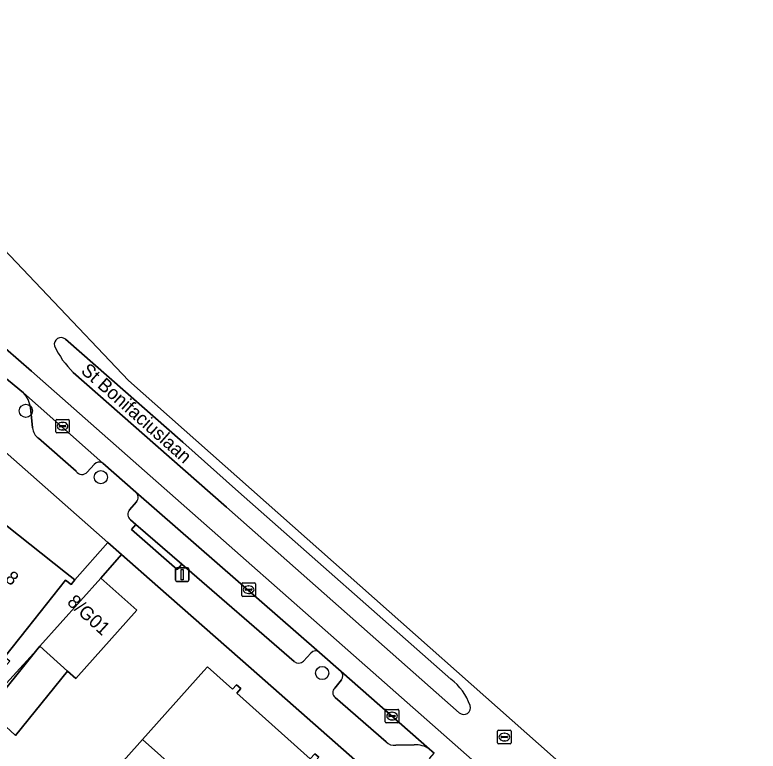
# Model space of a CAD drawing. Extents: x 162523 to 163266, y 381230 to 382050.
# Drawn here: x 162829.2 to 162884.4, y 381986.7 to 382041.4 of the extents above; entities that cross this region are included whole.
import ezdxf

# ---------------------------------------------------------------- set-up
doc = ezdxf.new("R2010")
doc.units = 0
for name, color, linetype in [('IMGEO_Boom', 7, 'Continuous'), ('IMGEO_Erf', 7, 'Continuous'), ('IMGEO_Kolk', 7, 'Continuous'), ('IMGEO_Lichtmast', 7, 'Continuous'), ('IMGEO_Muur', 7, 'Continuous'), ('IMGEO_Openbare_ruimte_label', 7, 'Continuous'), ('IMGEO_Pand', 7, 'Continuous'), ('IMGEO_Pand_nummerreeks', 7, 'Continuous'), ('IMGEO_Parkeervlak_open', 7, 'Continuous'), ('IMGEO_Rijbaan_lokaal_gesloten', 7, 'Continuous'), ('IMGEO_Rioolput', 7, 'Continuous'), ('IMGEO_Verkeerseiland_gesloten', 7, 'Continuous'), ('IMGEO_Voetpad_open', 7, 'Continuous')]:
    doc.layers.add(name, color=color, linetype=linetype)

msp = doc.modelspace()

# ---------------------------------------------------------------- linework, layer by layer
at = {"layer": 'IMGEO_Boom'}
for centre in [(162830.04, 382012.008), (162835.611, 382007.081), (162852.047, 381992.529)]:
    msp.add_circle(centre, 0.489, dxfattribs=at)
at = {"layer": 'IMGEO_Erf'}
for points in [[(162827.651, 382004.212), (162832.971, 382000), (162833.673, 381999.444), (162836.124, 382002.228), (162827.211, 382010.074)], [(162825.375, 381952.267), (162855.09, 381985.538), (162846.765, 381992.863), (162839.846, 381998.952), (162837.144, 382001.33), (162835.604, 381999.58), (162838.275, 381997.194), (162833.752, 381992.13), (162833.142, 381992.674), (162829.259, 381987.894), (162829.193, 381987.955)], [(162827.229, 381989.773), (162830.858, 381994.24), (162830.846, 381994.252), (162826.822, 381989.846)], [(162835.909, 381980.707), (162834.036, 381982.359), (162838.708, 381987.592), (162843.256, 381992.685), (162843.524, 381992.986), (162845.388, 381991.321), (162845.687, 381991.656), (162846.01, 381991.368), (162845.711, 381991.033), (162851.171, 381986.158), (162851.51, 381986.538), (162851.808, 381986.272), (162846.653, 381980.5), (162841.989, 381975.279), (162837.327, 381970.059), (162832.664, 381964.837), (162828.001, 381959.617)]]:
    msp.add_lwpolyline(points, dxfattribs=at)
at = {"layer": 'IMGEO_Kolk'}
for p, q in [((162832.263, 382010.436), (162832.263, 382011.288)), ((162832.338, 382011.362), (162833.19, 382011.362)), ((162833.264, 382011.288), (162833.264, 382010.436)), ((162832.522, 382010.856), (162832.522, 382010.868)), ((162832.96, 382010.819), (162832.562, 382010.819)), ((162832.565, 382010.905), (162832.963, 382010.905)), ((162832.751, 382011.142), (162832.776, 382011.142)), ((162833.006, 382010.868), (162833.006, 382010.856)), ((162833.19, 382010.362), (162832.338, 382010.362)), ((162832.774, 382010.582), (162832.749, 382010.582)), ((162846.085, 381998.292), (162846.085, 381999.144)), ((162846.16, 381999.218), (162847.012, 381999.218)), ((162847.086, 381999.144), (162847.086, 381998.292)), ((162846.344, 381998.712), (162846.344, 381998.724)), ((162846.782, 381998.675), (162846.384, 381998.675)), ((162846.387, 381998.761), (162846.785, 381998.761)), ((162846.573, 381998.998), (162846.598, 381998.998)), ((162846.828, 381998.724), (162846.828, 381998.712)), ((162847.012, 381998.218), (162846.16, 381998.218)), ((162846.596, 381998.438), (162846.571, 381998.438)), ((162856.743, 381988.905), (162856.743, 381989.757)), ((162856.818, 381989.831), (162857.67, 381989.831)), ((162857.744, 381989.757), (162857.744, 381988.905)), ((162857.002, 381989.325), (162857.002, 381989.337)), ((162857.44, 381989.288), (162857.042, 381989.288)), ((162857.045, 381989.374), (162857.443, 381989.374)), ((162857.231, 381989.611), (162857.256, 381989.611)), ((162857.486, 381989.337), (162857.486, 381989.325)), ((162857.67, 381988.831), (162856.818, 381988.831)), ((162857.254, 381989.051), (162857.229, 381989.051))]:
    msp.add_line(p, q, dxfattribs=at)
for points in [[(162832.263, 382010.436), (162832.263, 382011.288)], [(162832.338, 382011.362), (162833.19, 382011.362)], [(162833.264, 382011.288), (162833.264, 382010.436)], [(162833.19, 382010.362), (162832.338, 382010.362)], [(162846.085, 381998.292), (162846.085, 381999.144)], [(162846.16, 381999.218), (162847.012, 381999.218)], [(162847.086, 381999.144), (162847.086, 381998.292)], [(162847.012, 381998.218), (162846.16, 381998.218)], [(162856.743, 381988.905), (162856.743, 381989.757)], [(162856.818, 381989.831), (162857.67, 381989.831)], [(162857.744, 381989.757), (162857.744, 381988.905)], [(162857.67, 381988.831), (162856.818, 381988.831)]]:
    msp.add_lwpolyline(points, dxfattribs=at)
for centre, radius, start, end in [((162832.34, 382011.286), 0.0765, 91.552, 178.448), ((162832.34, 382011.286), 0.0765, 91.552, 178.448), ((162833.188, 382011.286), 0.0765, 1.552, 88.448), ((162833.188, 382011.286), 0.0765, 1.552, 88.448), ((162832.562, 382010.865), 0.0403, 85.8775, 175.7526), ((162832.559, 382010.855), 0.0366, 178.938, 274.7102), ((162832.963, 382010.862), 0.043, 264.8664, 352.4533), ((162832.967, 382010.867), 0.0386, 1.7309, 96.639), ((162832.34, 382010.438), 0.0765, 181.552, 268.448), ((162832.34, 382010.438), 0.0765, 181.552, 268.448), ((162833.188, 382010.438), 0.0765, 271.552, 358.448), ((162833.188, 382010.438), 0.0765, 271.552, 358.448), ((162846.162, 381999.142), 0.0765, 91.552, 178.448), ((162846.162, 381999.142), 0.0765, 91.552, 178.448), ((162847.01, 381999.142), 0.0765, 1.552, 88.448), ((162847.01, 381999.142), 0.0765, 1.552, 88.448), ((162846.384, 381998.721), 0.0403, 85.8775, 175.7526), ((162846.381, 381998.711), 0.0366, 178.938, 274.7102), ((162846.785, 381998.718), 0.043, 264.8664, 352.4533), ((162846.789, 381998.723), 0.0386, 1.7309, 96.639), ((162846.162, 381998.294), 0.0765, 181.552, 268.448), ((162846.162, 381998.294), 0.0765, 181.552, 268.448), ((162847.01, 381998.294), 0.0765, 271.552, 358.448), ((162847.01, 381998.294), 0.0765, 271.552, 358.448), ((162856.82, 381989.755), 0.0765, 91.552, 178.448), ((162856.82, 381989.755), 0.0765, 91.552, 178.448), ((162857.668, 381989.755), 0.0765, 1.552, 88.448), ((162857.668, 381989.755), 0.0765, 1.552, 88.448), ((162857.042, 381989.334), 0.0403, 85.8775, 175.7526), ((162857.039, 381989.324), 0.0366, 178.938, 274.7102), ((162857.443, 381989.331), 0.043, 264.8664, 352.4533), ((162857.447, 381989.336), 0.0386, 1.7309, 96.639), ((162856.82, 381988.907), 0.0765, 181.552, 268.448), ((162856.82, 381988.907), 0.0765, 181.552, 268.448), ((162857.668, 381988.907), 0.0765, 271.552, 358.448), ((162857.668, 381988.907), 0.0765, 271.552, 358.448)]:
    msp.add_arc(centre, radius, start, end, dxfattribs=at)
for centre, major_axis, ratio, start_param, end_param in [((162832.75, 382010.862), (-0.387, 0.002), 0.722429, 4.712389, 7.853982), ((162832.775, 382010.862), (-0.39, 0.002), 0.717154, 1.570796, 4.712389), ((162846.572, 381998.718), (-0.387, 0.002), 0.722429, 4.712389, 7.853982), ((162846.597, 381998.718), (-0.39, 0.002), 0.717154, 1.570796, 4.712389), ((162857.23, 381989.331), (-0.387, 0.002), 0.722429, 4.712389, 7.853982), ((162857.255, 381989.331), (-0.39, 0.002), 0.717154, 1.570796, 4.712389)]:
    msp.add_ellipse(centre, major_axis=major_axis, ratio=ratio, start_param=start_param, end_param=end_param, dxfattribs=at)
at = {"layer": 'IMGEO_Lichtmast'}
for p, q in [((162841.147, 381999.438), (162841.147, 382000.238)), ((162841.147, 382000.238), (162841.147, 381999.438)), ((162841.247, 382000.338), (162842.037, 382000.338)), ((162842.037, 382000.338), (162841.247, 382000.338)), ((162842.137, 382000.238), (162842.137, 381999.438)), ((162842.137, 381999.438), (162842.137, 382000.238)), ((162842.037, 381999.338), (162841.247, 381999.338)), ((162841.247, 381999.338), (162842.037, 381999.338))]:
    msp.add_line(p, q, dxfattribs=at)
msp.add_lwpolyline([(162841.567, 382000.213), (162841.717, 382000.213), (162841.717, 381999.463), (162841.567, 381999.463), (162841.567, 382000.213)], dxfattribs=at)
for centre, start, end in [((162841.247, 382000.238), 90, 180), ((162841.247, 382000.238), 90, 180), ((162842.037, 382000.238), 0, 90), ((162842.037, 382000.238), 360, 90), ((162841.247, 381999.438), 180, 270), ((162841.247, 381999.438), 180, 270), ((162842.037, 381999.438), 270, 0), ((162842.037, 381999.438), 270, 0)]:
    msp.add_arc(centre, 0.1, start, end, dxfattribs=at)
at = {"layer": 'IMGEO_Muur'}
msp.add_lwpolyline([(162839.846, 381998.952), (162846.765, 381992.863)], dxfattribs=at)
at = {"layer": 'IMGEO_Pand'}
for points in [[(162832.994, 381999.438), (162833.409, 381999.11), (162833.673, 381999.444), (162832.971, 382000), (162827.651, 382004.212), (162824.228, 382000), (162822.568, 381997.957), (162819.927, 381994.707), (162822.3, 381992.78), (162822.558, 381992.57), (162823.417, 381993.627), (162825.554, 381990.135), (162828.252, 381993.456), (162828.388, 381993.348), (162828.631, 381993.156), (162828.836, 381993.415), (162828.461, 381993.713), (162830.155, 381995.852)], [(162838.275, 381997.194), (162835.604, 381999.58), (162831.081, 381994.515), (162833.142, 381992.674), (162833.752, 381992.13)], [(162833.142, 381992.674), (162831.081, 381994.515), (162830.858, 381994.24), (162827.229, 381989.773), (162828.939, 381988.191), (162829.193, 381987.955), (162829.259, 381987.894)], [(162845.711, 381991.033), (162846.01, 381991.368), (162845.687, 381991.656), (162845.388, 381991.321), (162843.524, 381992.986), (162843.256, 381992.685), (162838.708, 381987.592), (162846.653, 381980.5), (162851.808, 381986.272), (162851.51, 381986.538), (162851.171, 381986.158)], [(162838.708, 381987.592), (162834.036, 381982.359), (162835.909, 381980.707), (162841.989, 381975.279), (162846.653, 381980.5)]]:
    msp.add_lwpolyline(points, close=True, dxfattribs=at)
at = {"layer": 'IMGEO_Parkeervlak_open'}
for points in [[(162835.761, 382008.113), (162829.856, 382013.346)], [(162830.377, 382012.239), (162830.534, 382010.731)], [(162830.968, 382009.963), (162833.762, 382007.511)], [(162834.602, 382007.454), (162835.107, 382008.017)], [(162851.865, 381994.064), (162838.204, 382005.955)], [(162838.251, 382005.24), (162837.738, 382004.657)], [(162837.819, 382003.897), (162838.211, 382003.563)], [(162838.211, 382003.563), (162841.628, 382000.618)], [(162841.628, 382000.618), (162849.961, 381993.383)], [(162850.674, 381993.418), (162851.199, 381994.014)], [(162860.032, 381986.879), (162853.469, 381992.649)], [(162853.482, 381992.023), (162852.985, 381991.414)], [(162853.011, 381990.707), (162856.799, 381987.407)], [(162857.53, 381987.162), (162858.888, 381987.187)]]:
    msp.add_lwpolyline(points, dxfattribs=at)
for centre, radius, start, end in [((162828.453, 382012.009), 1.938, 6.804, 43.6032), ((162831.62, 382010.838), 1.091, 185.6208, 233.3211), ((162835.489, 382007.688), 0.505, 57.4267, 139.2748), ((162834.205, 382007.819), 0.54, 214.8533, 317.3828), ((162837.865, 382005.574), 0.511, 319.1965, 48.3252), ((162838.155, 382004.317), 0.538, 140.7981, 231.369), ((162851.558, 381993.689), 0.485, 50.7496, 137.8372), ((162850.297, 381993.826), 0.556, 232.8808, 312.7398), ((162853.133, 381992.329), 0.464, 318.7561, 43.6232), ((162853.312, 381991.072), 0.473, 133.6742, 230.538), ((162857.425, 381988.063), 0.907, 226.3138, 276.6283), ((162859.014, 381985.378), 1.814, 55.8694, 93.9936)]:
    msp.add_arc(centre, radius, start, end, dxfattribs=at)
at = {"layer": 'IMGEO_Rijbaan_lokaal_gesloten'}
for points in [[(162872.832, 381982.198), (162883.99, 381972.309), (162884.441, 381972.816), (162837.67, 382014.257), (162819.581, 382033.271), (162811.833, 382041.415)], [(162808.736, 382028.189), (162808.91, 382028.112), (162811.002, 382026.826), (162817.73, 382023.747), (162821.975, 382021.384), (162825.605, 382019.149), (162830.445, 382014.959), (162864.65, 381984.789), (162881.724, 381969.764), (162882.984, 381971.179), (162869.815, 381982.846)], [(162881.724, 381969.764), (162864.65, 381984.789), (162830.445, 382014.959), (162825.605, 382019.149), (162821.975, 382021.384), (162817.73, 382023.747), (162811.002, 382026.826)], [(162821.691, 382019.596), (162828.334, 382014.594), (162829.856, 382013.346)], [(162832.982, 382017.329), (162841.694, 382009.669), (162845.831, 382005.99), (162861.615, 381992.084)], [(162862.241, 381989.58), (162844.931, 382004.84), (162840.682, 382008.581), (162833.556, 382014.85)], [(162829.856, 382013.346), (162835.761, 382008.113)], [(162835.761, 382008.113), (162838.204, 382005.955)], [(162838.204, 382005.955), (162851.865, 381994.064)], [(162851.865, 381994.064), (162853.469, 381992.649)], [(162853.469, 381992.649), (162860.032, 381986.879)], [(162860.032, 381986.879), (162860.378, 381986.575)]]:
    msp.add_lwpolyline(points, dxfattribs=at)
for centre, radius, start, end in [((162832.658, 382016.928), 0.515, 51.0624, 191.6959), ((162838.555, 382019.885), 7.095, 205.5595, 225.2078), ((162858.957, 381988.667), 4.329, 19.4386, 52.118), ((162862.575, 381989.942), 0.493, 227.2732, 19.7084)]:
    msp.add_arc(centre, radius, start, end, dxfattribs=at)
at = {"layer": 'IMGEO_Rioolput'}
for p, q in [((162865.088, 381987.346), (162865.088, 381988.198)), ((162865.163, 381988.272), (162866.015, 381988.272)), ((162865.576, 381988.052), (162865.601, 381988.052)), ((162866.089, 381988.198), (162866.089, 381987.346)), ((162865.347, 381987.766), (162865.347, 381987.778)), ((162865.785, 381987.729), (162865.387, 381987.729)), ((162865.39, 381987.815), (162865.788, 381987.815)), ((162865.599, 381987.492), (162865.574, 381987.492)), ((162865.831, 381987.778), (162865.831, 381987.766)), ((162866.015, 381987.272), (162865.163, 381987.272))]:
    msp.add_line(p, q, dxfattribs=at)
for points in [[(162865.088, 381987.346), (162865.088, 381988.198)], [(162865.163, 381988.272), (162866.015, 381988.272)], [(162866.089, 381988.198), (162866.089, 381987.346)], [(162866.015, 381987.272), (162865.163, 381987.272)]]:
    msp.add_lwpolyline(points, dxfattribs=at)
for centre, radius, start, end in [((162865.165, 381988.196), 0.0765, 91.552, 178.448), ((162865.165, 381988.196), 0.0765, 91.552, 178.448), ((162866.013, 381988.196), 0.0765, 1.552, 88.448), ((162866.013, 381988.196), 0.0765, 1.552, 88.448), ((162865.387, 381987.775), 0.0403, 85.8775, 175.7526), ((162865.384, 381987.765), 0.0366, 178.938, 274.7102), ((162865.788, 381987.772), 0.043, 264.8664, 352.4533), ((162865.792, 381987.777), 0.0386, 1.7309, 96.639), ((162865.165, 381987.348), 0.0765, 181.552, 268.448), ((162865.165, 381987.348), 0.0765, 181.552, 268.448), ((162866.013, 381987.348), 0.0765, 271.552, 358.448), ((162866.013, 381987.348), 0.0765, 271.552, 358.448)]:
    msp.add_arc(centre, radius, start, end, dxfattribs=at)
for centre, major_axis, ratio, start_param, end_param in [((162865.575, 381987.772), (-0.387, 0.002), 0.722429, 4.712389, 7.853982), ((162865.6, 381987.772), (-0.39, 0.002), 0.717154, 1.570796, 4.712389)]:
    msp.add_ellipse(centre, major_axis=major_axis, ratio=ratio, start_param=start_param, end_param=end_param, dxfattribs=at)
at = {"layer": 'IMGEO_Verkeerseiland_gesloten'}
for points in [[(162861.615, 381992.084), (162845.831, 382005.99), (162841.694, 382009.669), (162832.982, 382017.329)], [(162833.556, 382014.85), (162840.682, 382008.581), (162844.931, 382004.84), (162862.241, 381989.58)]]:
    msp.add_lwpolyline(points, dxfattribs=at)
for centre, radius, start, end in [((162832.658, 382016.928), 0.515, 51.0624, 191.6959), ((162838.555, 382019.885), 7.095, 205.5595, 225.2078), ((162858.957, 381988.667), 4.329, 19.4386, 52.118), ((162862.575, 381989.942), 0.493, 227.2732, 19.7084)]:
    msp.add_arc(centre, radius, start, end, dxfattribs=at)
at = {"layer": 'IMGEO_Voetpad_open'}
for points in [[(162802.287, 382024.702), (162798.521, 382020.979), (162809.79, 382020.591), (162813.891, 382020.45), (162816.341, 382018.71), (162821.731, 382014.539), (162827.211, 382010.074), (162836.124, 382002.228), (162837.144, 382001.33), (162839.846, 381998.952), (162846.765, 381992.863), (162855.09, 381985.538), (162858.81, 381982.281), (162860.048, 381986.2), (162860.378, 381986.575), (162860.032, 381986.879)], [(162829.856, 382013.346), (162828.334, 382014.594)], [(162830.534, 382010.731), (162830.377, 382012.239)], [(162833.762, 382007.511), (162830.968, 382009.963)], [(162835.107, 382008.017), (162834.602, 382007.454)], [(162838.204, 382005.955), (162835.761, 382008.113)], [(162837.738, 382004.657), (162838.251, 382005.24)], [(162849.961, 381993.383), (162841.628, 382000.618), (162841.266, 382000.206), (162837.881, 382003.188), (162838.211, 382003.563), (162837.819, 382003.897)], [(162826.822, 381989.846), (162830.846, 381994.252), (162830.858, 381994.24), (162831.081, 381994.515), (162835.604, 381999.58), (162837.144, 382001.33), (162836.124, 382002.228), (162833.673, 381999.444), (162833.409, 381999.11), (162832.994, 381999.438), (162830.155, 381995.852), (162828.461, 381993.713)], [(162853.469, 381992.649), (162851.865, 381994.064)], [(162851.199, 381994.014), (162850.674, 381993.418)], [(162852.985, 381991.414), (162853.482, 381992.023)], [(162856.799, 381987.407), (162853.011, 381990.707)], [(162858.888, 381987.187), (162857.53, 381987.162)]]:
    msp.add_lwpolyline(points, dxfattribs=at)
msp.add_lwpolyline([(162841.628, 382000.618), (162838.211, 382003.563), (162837.881, 382003.188), (162841.266, 382000.206)], close=True, dxfattribs=at)
for centre, radius, start, end in [((162828.453, 382012.009), 1.938, 6.804, 43.6032), ((162831.62, 382010.838), 1.091, 185.6208, 233.3211), ((162835.489, 382007.688), 0.505, 57.4267, 139.2748), ((162834.205, 382007.819), 0.54, 214.8533, 317.3828), ((162837.865, 382005.574), 0.511, 319.1965, 48.3252), ((162838.155, 382004.317), 0.538, 140.7981, 231.369), ((162851.558, 381993.689), 0.485, 50.7496, 137.8372), ((162850.297, 381993.826), 0.556, 232.8808, 312.7398), ((162853.133, 381992.329), 0.464, 318.7561, 43.6232), ((162853.312, 381991.072), 0.473, 133.6742, 230.538), ((162857.425, 381988.063), 0.907, 226.3138, 276.6283), ((162859.014, 381985.378), 1.814, 55.8694, 93.9936)]:
    msp.add_arc(centre, radius, start, end, dxfattribs=at)

# ---------------------------------------------------------------- texts
at = {"layer": 'IMGEO_Openbare_ruimte_label'}
msp.add_text('St Bonifaciuslaan', height=1, rotation=318.4474, dxfattribs=at).set_placement((162834.061, 382014.886))
at = {"layer": 'IMGEO_Pand_nummerreeks'}
for s, rotation, p in [('8', 321.629, (162828.414, 381999.425)), ('8/G01', 317.4923, (162833.034, 381997.712))]:
    msp.add_text(s, height=1, rotation=rotation, dxfattribs=at).set_placement(p)

doc.saveas('drawing.dxf')
